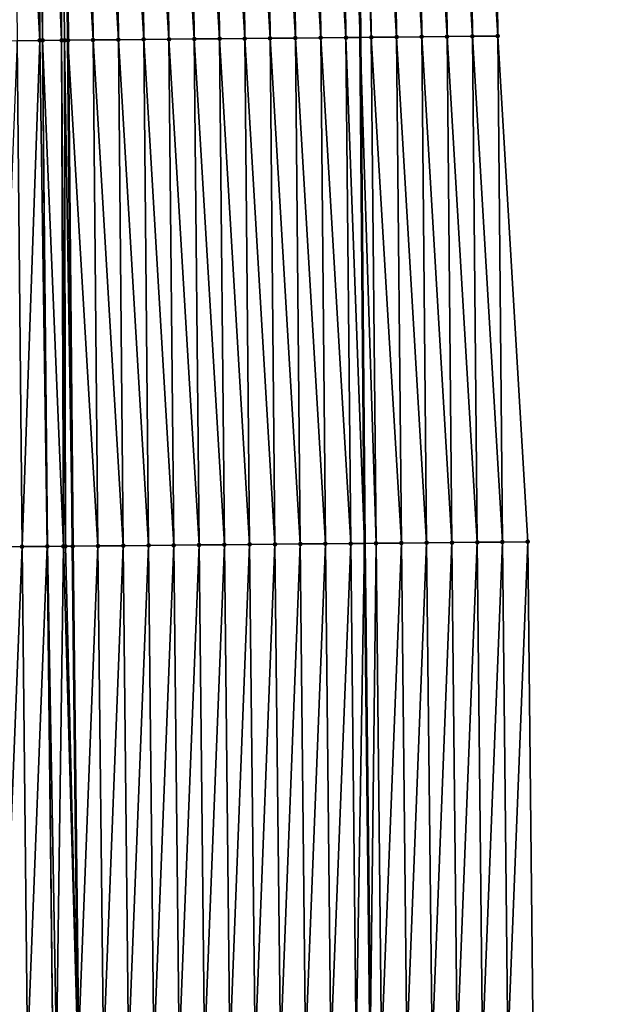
# Model space of a CAD drawing. Header units: feet. Extents: x 2007189 to 2022806, y 818621 to 837694.
# Tile 433 of 656: x 2011373 to 2011396, y 829429 to 829468. Entities that reach past the tile are written whole.
import ezdxf

# ---------------------------------------------------------------- set-up
doc = ezdxf.new("R2010")
doc.units = ezdxf.units.FT
doc.header["$MEASUREMENT"] = 0
for name, color, linetype, lineweight in [('EP_Travel Lane', 172, 'Continuous', 53), ('Road Shots', 141, 'Continuous', 100), ('Road X-Section', 40, 'Continuous', 13), ('STRIPING', 60, 'Continuous', 53)]:
    doc.layers.add(name, color=color, linetype=linetype, lineweight=lineweight)
doc.layers.add('I-77-MM17-21_SB-Surface-Border', color=7, linetype='Continuous')
doc.layers.add('I-77-MM17-21_SB-Surface-TIN', color=7, linetype='Continuous')

msp = doc.modelspace()

# ---------------------------------------------------------------- linework, layer by layer
at = {"layer": 'EP_Travel Lane'}
msp.add_polyline3d([(2011385.86308872, 829507.3101965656, 319.9160782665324), (2011386.033807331, 829487.3112186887, 319.8054262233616), (2011386.204525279, 829467.3123183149, 319.6819733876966), (2011386.375243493, 829447.3133869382, 319.5636536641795), (2011386.596059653, 829427.3327531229, 319.4344477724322), (2011386.823191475, 829407.3343709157, 319.3194434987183), (2011387.050322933, 829387.3360208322, 319.1988913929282), (2011387.277454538, 829367.3376577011, 319.0805946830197), (2011387.504585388, 829347.339361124, 318.9508597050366), (2011387.731716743, 829327.3410201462, 318.8287411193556), (2011387.958849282, 829307.3425748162, 318.7245848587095), (2011388.185980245, 829287.3442682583, 318.5965559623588), (2011388.413111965, 829267.3458950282, 318.4799965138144), (2011388.640244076, 829247.3474874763, 318.3693413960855), (2011388.866874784, 829227.3558490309, 318.2574509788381), (2011389.093531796, 829207.3574781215, 318.1399491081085), (2011389.320189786, 829187.359020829, 318.0367178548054), (2011389.54684707, 829167.360625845, 317.9232186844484), (2011389.773503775, 829147.3622819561, 317.8012910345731), (2011390.000159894, 829127.3639897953, 317.6708094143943), (2011390.22681721, 829107.3655919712, 317.5577578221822), (2011390.453472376, 829087.367383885, 317.4134179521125), (2011390.680128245, 829067.3691138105, 317.2793139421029)], dxfattribs=at)
at = {"layer": 'I-77-MM17-21_SB-Surface-Border', "color": 3, "linetype": 'Continuous', "lineweight": -3}
msp.add_polyline3d([(2011390.258485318, 829507.3529218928, 319.7774267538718), (2011391.449008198, 829487.3640178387, 319.6080889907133), (2011391.63957944, 829467.3652740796, 319.4900022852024), (2011392.830102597, 829447.3763409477, 319.3254601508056), (2011393.043861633, 829427.4040267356, 319.198285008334), (2011393.260665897, 829407.4054809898, 319.0921575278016), (2011392.477531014, 829387.3959016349, 319.0192415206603), (2011392.694334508, 829367.3974268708, 318.9008873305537), (2011392.9111378, 829347.3989708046, 318.7793318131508), (2011393.127941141, 829327.4005102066, 318.6585254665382), (2011393.344744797, 829307.4020204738, 318.5427462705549), (2011393.561547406, 829287.4036274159, 318.410336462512), (2011393.778350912, 829267.4051515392, 318.2921736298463), (2011392.995216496, 829247.3955291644, 318.2266741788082), (2011394.220631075, 829227.4176077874, 318.0792442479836), (2011394.447288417, 829207.4192134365, 317.9656011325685), (2011394.673946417, 829187.420760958, 317.8615759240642), (2011394.900603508, 829167.4223886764, 317.7443360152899), (2011395.127259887, 829147.4240791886, 317.6167378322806), (2011395.353916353, 829127.4257620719, 317.4903688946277), (2011395.580572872, 829107.4274402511, 317.3647759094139), (2011394.807296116, 829087.417564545, 317.2756272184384), (2011395.033951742, 829067.4193215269, 317.1370634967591)], dxfattribs=at)
at = {"layer": 'I-77-MM17-21_SB-Surface-TIN', "color": 128, "linetype": 'Continuous', "lineweight": -3}
for points in [[(2011377.64023109, 829467.23018664, 319.7679077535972), (2011377.449660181, 829487.2288954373, 319.891748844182), (2011376.449706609, 829487.2192587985, 319.9095431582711)], [(2011378.640185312, 829467.2397551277, 319.7613506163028), (2011378.449614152, 829487.2384902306, 319.8808547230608), (2011377.449660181, 829487.2288954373, 319.891748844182)], [(2011377.64023109, 829467.23018664, 319.7679077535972), (2011378.640185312, 829467.2397551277, 319.7613506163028), (2011377.449660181, 829487.2288954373, 319.891748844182)], [(2011379.640139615, 829467.2493150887, 319.7561995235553), (2011379.449568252, 829487.2480715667, 319.8721796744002), (2011378.449614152, 829487.2384902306, 319.8808547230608)], [(2011378.640185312, 829467.2397551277, 319.7613506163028), (2011379.640139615, 829467.2493150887, 319.7561995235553), (2011378.449614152, 829487.2384902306, 319.8808547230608)], [(2011380.640093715, 829467.2588963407, 319.7475375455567), (2011380.449522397, 829487.2576480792, 319.864300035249), (2011379.449568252, 829487.2480715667, 319.8721796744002)], [(2011379.640139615, 829467.2493150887, 319.7561995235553), (2011380.640093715, 829467.2588963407, 319.7475375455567), (2011379.449568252, 829487.2480715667, 319.8721796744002)], [(2011381.640047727, 829467.2684868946, 319.7373417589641), (2011381.449476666, 829487.2672116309, 319.858557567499), (2011380.449522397, 829487.2576480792, 319.864300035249)], [(2011380.640093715, 829467.2588963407, 319.7475375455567), (2011381.640047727, 829467.2684868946, 319.7373417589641), (2011380.449522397, 829487.2576480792, 319.864300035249)], [(2011382.64000169, 829467.2780825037, 319.7263123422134), (2011382.449430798, 829487.2767895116, 319.8504523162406), (2011381.449476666, 829487.2672116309, 319.858557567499)], [(2011381.640047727, 829467.2684868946, 319.7373417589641), (2011382.64000169, 829467.2780825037, 319.7263123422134), (2011381.449476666, 829487.2672116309, 319.858557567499)], [(2011383.639955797, 829467.287663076, 319.7177624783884), (2011383.449384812, 829487.2863798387, 319.840294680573), (2011382.449430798, 829487.2767895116, 319.8504523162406)], [(2011382.64000169, 829467.2780825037, 319.7263123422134), (2011383.639955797, 829467.287663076, 319.7177624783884), (2011382.449430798, 829487.2767895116, 319.8504523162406)], [(2011384.639909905, 829467.2972434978, 319.7092374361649), (2011384.44933885, 829487.2959676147, 319.8305576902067), (2011383.449384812, 829487.2863798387, 319.840294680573)], [(2011383.639955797, 829467.287663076, 319.7177624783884), (2011384.639909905, 829467.2972434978, 319.7092374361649), (2011383.449384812, 829487.2863798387, 319.840294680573)], [(2011385.639863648, 829467.3068622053, 319.6943991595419), (2011385.449292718, 829487.305573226, 319.8178797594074), (2011384.44933885, 829487.2959676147, 319.8305576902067)], [(2011384.639909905, 829467.2972434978, 319.7092374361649), (2011385.639863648, 829467.3068622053, 319.6943991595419), (2011384.44933885, 829487.2959676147, 319.8305576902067)], [(2011385.449292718, 829487.305573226, 319.8178797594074), (2011386.204525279, 829467.3123183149, 319.6819733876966), (2011386.033807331, 829487.3112186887, 319.8054262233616)], [(2011385.639863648, 829467.3068622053, 319.6943991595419), (2011386.204525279, 829467.3123183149, 319.6819733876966), (2011385.449292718, 829487.305573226, 319.8178797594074)], [(2011386.639816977, 829467.3165243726, 319.6723944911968), (2011386.449246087, 829487.3152311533, 319.7965749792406), (2011386.033807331, 829487.3112186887, 319.8054262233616)], [(2011386.639816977, 829467.3165243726, 319.6723944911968), (2011386.033807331, 829487.3112186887, 319.8054262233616), (2011386.204525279, 829467.3123183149, 319.6819733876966)], [(2011387.639769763, 829467.3262435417, 319.640990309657), (2011387.449198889, 829487.3249486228, 319.7654518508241), (2011386.449246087, 829487.3152311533, 319.7965749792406)], [(2011386.639816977, 829467.3165243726, 319.6723944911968), (2011387.639769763, 829467.3262435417, 319.640990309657), (2011386.449246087, 829487.3152311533, 319.7965749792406)], [(2011388.639722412, 829467.3359770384, 319.6072235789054), (2011388.449151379, 829487.3346988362, 319.7289293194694), (2011387.449198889, 829487.3249486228, 319.7654518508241)], [(2011387.639769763, 829467.3262435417, 319.640990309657), (2011388.639722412, 829467.3359770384, 319.6072235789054), (2011387.449198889, 829487.3249486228, 319.7654518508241)], [(2011389.639675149, 829467.3457014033, 319.5749626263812), (2011389.449103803, 829487.3444559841, 319.6912633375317), (2011388.449151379, 829487.3346988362, 319.7289293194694)], [(2011388.639722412, 829467.3359770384, 319.6072235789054), (2011389.639675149, 829467.3457014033, 319.5749626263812), (2011388.449151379, 829487.3346988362, 319.7289293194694)], [(2011390.639627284, 829467.3554888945, 319.5322923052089), (2011390.449056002, 829487.3542367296, 319.6497061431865), (2011389.449103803, 829487.3444559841, 319.6912633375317)], [(2011389.639675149, 829467.3457014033, 319.5749626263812), (2011390.639627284, 829467.3554888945, 319.5322923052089), (2011389.449103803, 829487.3444559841, 319.6912633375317)], [(2011391.63957944, 829467.3652740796, 319.4900022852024), (2011391.449008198, 829487.3640178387, 319.6080889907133), (2011390.449056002, 829487.3542367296, 319.6497061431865)], [(2011390.639627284, 829467.3554888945, 319.5322923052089), (2011391.63957944, 829467.3652740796, 319.4900022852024), (2011390.449056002, 829487.3542367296, 319.6497061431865)], [(2011373.529279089, 829467.1908395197, 319.7964687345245), (2011373.449843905, 829487.1905573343, 319.9285528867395), (2011372.449888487, 829487.1811144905, 319.9143909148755)], [(2011372.640459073, 829467.1824396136, 319.7849602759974), (2011373.529279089, 829467.1908395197, 319.7964687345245), (2011372.449888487, 829487.1811144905, 319.9143909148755)], [(2011373.640414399, 829467.1918922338, 319.797509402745), (2011373.595400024, 829487.1919349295, 319.9301081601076), (2011373.449843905, 829487.1905573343, 319.9285528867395)], [(2011373.529279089, 829467.1908395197, 319.7964687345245), (2011373.640414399, 829467.1918922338, 319.797509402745), (2011373.449843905, 829487.1905573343, 319.9285528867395)], [(2011374.391049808, 829467.1990178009, 319.8020196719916), (2011374.32527192, 829487.1988614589, 319.9348133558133), (2011373.595400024, 829487.1919349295, 319.9301081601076)], [(2011373.640414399, 829467.1918922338, 319.797509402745), (2011374.391049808, 829467.1990178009, 319.8020196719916), (2011373.595400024, 829487.1919349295, 319.9301081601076)], [(2011374.32527192, 829487.1988614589, 319.9348133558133), (2011374.640361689, 829467.2013934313, 319.802036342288), (2011374.449791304, 829487.2000473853, 319.934918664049)], [(2011374.51313951, 829467.200180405, 319.8021528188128), (2011374.640361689, 829467.2013934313, 319.802036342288), (2011374.32527192, 829487.1988614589, 319.9348133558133)], [(2011374.391049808, 829467.1990178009, 319.8020196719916), (2011374.51313951, 829467.200180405, 319.8021528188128), (2011374.32527192, 829487.1988614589, 319.9348133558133)], [(2011374.488883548, 829487.200419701, 319.9349517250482), (2011374.449791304, 829487.2000473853, 319.934918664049), (2011374.640361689, 829467.2013934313, 319.802036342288)], [(2011375.640323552, 829467.2109546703, 319.7966863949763), (2011375.449753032, 829487.209622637, 319.9272587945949), (2011374.488883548, 829487.200419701, 319.9349517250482)], [(2011375.640323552, 829467.2109546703, 319.7966863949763), (2011374.488883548, 829487.200419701, 319.9349517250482), (2011374.640361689, 829467.2013934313, 319.802036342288)], [(2011376.640277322, 829467.2205705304, 319.7823176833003), (2011376.449706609, 829487.2192587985, 319.9095431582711), (2011375.449753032, 829487.209622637, 319.9272587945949)], [(2011375.640323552, 829467.2109546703, 319.7966863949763), (2011376.640277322, 829467.2205705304, 319.7823176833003), (2011375.449753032, 829487.209622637, 319.9272587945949)], [(2011376.640277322, 829467.2205705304, 319.7823176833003), (2011377.64023109, 829467.23018664, 319.7679077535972), (2011376.449706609, 829487.2192587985, 319.9095431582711)], [(2011371.831074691, 829447.1742744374, 319.6491929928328), (2011372.831030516, 829447.1836746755, 319.6703805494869), (2011372.640459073, 829467.1824396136, 319.7849602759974)], [(2011372.831030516, 829447.1836746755, 319.6703805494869), (2011373.529279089, 829467.1908395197, 319.7964687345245), (2011372.640459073, 829467.1824396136, 319.7849602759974)], [(2011372.831030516, 829447.1836746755, 319.6703805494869), (2011373.824933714, 829447.1930295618, 319.6895360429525), (2011373.529279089, 829467.1908395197, 319.7964687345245)], [(2011373.824933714, 829447.1930295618, 319.6895360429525), (2011373.640414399, 829467.1918922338, 319.797509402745), (2011373.529279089, 829467.1908395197, 319.7964687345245)], [(2011374.462809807, 829447.1990774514, 319.6945705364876), (2011374.391049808, 829467.1990178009, 319.8020196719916), (2011373.640414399, 829467.1918922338, 319.797509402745)], [(2011373.824933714, 829447.1930295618, 319.6895360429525), (2011373.830986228, 829447.1930867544, 319.6896156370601), (2011373.640414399, 829467.1918922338, 319.797509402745)], [(2011373.830986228, 829447.1930867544, 319.6896156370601), (2011374.462809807, 829447.1990774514, 319.6945705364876), (2011373.640414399, 829467.1918922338, 319.797509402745)], [(2011374.546901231, 829447.1998783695, 319.6946368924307), (2011374.51313951, 829467.200180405, 319.8021528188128), (2011374.391049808, 829467.1990178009, 319.8020196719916)], [(2011374.462809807, 829447.1990774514, 319.6945705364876), (2011374.546901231, 829447.1998783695, 319.6946368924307), (2011374.391049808, 829467.1990178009, 319.8020196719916)], [(2011374.51313951, 829467.200180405, 319.8021528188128), (2011374.830933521, 829447.2025878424, 319.6941613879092), (2011374.640361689, 829467.2013934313, 319.802036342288)], [(2011374.546901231, 829447.1998783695, 319.6946368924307), (2011374.830933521, 829447.2025878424, 319.6941613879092), (2011374.51313951, 829467.200180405, 319.8021528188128)], [(2011375.830895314, 829447.2121563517, 319.6876133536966), (2011375.640323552, 829467.2109546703, 319.7966863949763), (2011374.640361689, 829467.2013934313, 319.802036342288)], [(2011375.830895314, 829447.2121563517, 319.6876133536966), (2011374.640361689, 829467.2013934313, 319.802036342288), (2011374.830933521, 829447.2025878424, 319.6941613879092)], [(2011376.830849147, 829447.2217655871, 319.674337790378), (2011376.640277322, 829467.2205705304, 319.7823176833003), (2011375.640323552, 829467.2109546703, 319.7966863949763)], [(2011375.830895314, 829447.2121563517, 319.6876133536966), (2011376.830849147, 829447.2217655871, 319.674337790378), (2011375.640323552, 829467.2109546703, 319.7966863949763)], [(2011377.830802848, 829447.231388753, 319.6587650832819), (2011377.64023109, 829467.23018664, 319.7679077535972), (2011376.640277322, 829467.2205705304, 319.7823176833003)], [(2011376.830849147, 829447.2217655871, 319.674337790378), (2011377.830802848, 829447.231388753, 319.6587650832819), (2011376.640277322, 829467.2205705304, 319.7823176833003)], [(2011378.830756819, 829447.2409835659, 319.6478677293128), (2011378.640185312, 829467.2397551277, 319.7613506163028), (2011377.64023109, 829467.23018664, 319.7679077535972)], [(2011377.830802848, 829447.231388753, 319.6587650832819), (2011378.830756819, 829447.2409835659, 319.6478677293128), (2011377.64023109, 829467.23018664, 319.7679077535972)], [(2011379.830710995, 829447.2505568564, 319.6405194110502), (2011379.640139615, 829467.2493150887, 319.7561995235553), (2011378.640185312, 829467.2397551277, 319.7613506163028)], [(2011378.830756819, 829447.2409835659, 319.6478677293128), (2011379.830710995, 829447.2505568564, 319.6405194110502), (2011378.640185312, 829467.2397551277, 319.7613506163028)], [(2011380.83066479, 829447.2601700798, 319.6265862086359), (2011380.640093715, 829467.2588963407, 319.7475375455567), (2011379.640139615, 829467.2493150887, 319.7561995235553)], [(2011379.830710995, 829447.2505568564, 319.6405194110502), (2011380.83066479, 829447.2601700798, 319.6265862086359), (2011379.640139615, 829467.2493150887, 319.7561995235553)], [(2011381.830618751, 829447.269765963, 319.6155123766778), (2011381.640047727, 829467.2684868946, 319.7373417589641), (2011380.640093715, 829467.2588963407, 319.7475375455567)], [(2011380.83066479, 829447.2601700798, 319.6265862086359), (2011381.830618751, 829447.269765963, 319.6155123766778), (2011380.640093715, 829467.2588963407, 319.7475375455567)], [(2011382.830572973, 829447.2793344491, 319.6089562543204), (2011382.64000169, 829467.2780825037, 319.7263123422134), (2011381.640047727, 829467.2684868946, 319.7373417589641)], [(2011381.830618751, 829447.269765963, 319.6155123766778), (2011382.830572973, 829447.2793344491, 319.6089562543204), (2011381.640047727, 829467.2684868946, 319.7373417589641)], [(2011383.830527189, 829447.2889036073, 319.6022893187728), (2011383.639955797, 829467.287663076, 319.7177624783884), (2011382.64000169, 829467.2780825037, 319.7263123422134)], [(2011382.830572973, 829447.2793344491, 319.6089562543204), (2011383.830527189, 829447.2889036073, 319.6022893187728), (2011382.64000169, 829467.2780825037, 319.7263123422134)], [(2011384.830481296, 829447.2984841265, 319.5937489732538), (2011384.639909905, 829467.2972434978, 319.7092374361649), (2011383.639955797, 829467.287663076, 319.7177624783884)], [(2011383.830527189, 829447.2889036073, 319.6022893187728), (2011384.830481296, 829447.2984841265, 319.5937489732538), (2011383.639955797, 829467.287663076, 319.7177624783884)], [(2011385.830434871, 829447.3081204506, 319.5760065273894), (2011385.639863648, 829467.3068622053, 319.6943991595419), (2011384.639909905, 829467.2972434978, 319.7092374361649)], [(2011384.830481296, 829447.2984841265, 319.5937489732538), (2011385.830434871, 829447.3081204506, 319.5760065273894), (2011384.639909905, 829467.2972434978, 319.7092374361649)], [(2011385.639863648, 829467.3068622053, 319.6943991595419), (2011386.375243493, 829447.3133869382, 319.5636536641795), (2011386.204525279, 829467.3123183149, 319.6819733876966)], [(2011385.830434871, 829447.3081204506, 319.5760065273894), (2011386.375243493, 829447.3133869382, 319.5636536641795), (2011385.639863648, 829467.3068622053, 319.6943991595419)], [(2011386.830388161, 829447.3177866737, 319.553333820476), (2011386.639816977, 829467.3165243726, 319.6723944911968), (2011386.204525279, 829467.3123183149, 319.6819733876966)], [(2011386.830388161, 829447.3177866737, 319.553333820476), (2011386.204525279, 829467.3123183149, 319.6819733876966), (2011386.375243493, 829447.3133869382, 319.5636536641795)], [(2011387.830341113, 829447.3274885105, 319.5247884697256), (2011387.639769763, 829467.3262435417, 319.640990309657), (2011386.639816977, 829467.3165243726, 319.6723944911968)], [(2011386.830388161, 829447.3177866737, 319.553333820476), (2011387.830341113, 829447.3274885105, 319.5247884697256), (2011386.639816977, 829467.3165243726, 319.6723944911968)], [(2011388.830293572, 829447.3372419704, 319.4877306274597), (2011388.639722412, 829467.3359770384, 319.6072235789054), (2011387.639769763, 829467.3262435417, 319.640990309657)], [(2011387.830341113, 829447.3274885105, 319.5247884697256), (2011388.830293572, 829447.3372419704, 319.4877306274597), (2011387.639769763, 829467.3262435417, 319.640990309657)], [(2011389.830246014, 829447.3469971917, 319.4503822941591), (2011389.639675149, 829467.3457014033, 319.5749626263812), (2011388.639722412, 829467.3359770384, 319.6072235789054)], [(2011388.830293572, 829447.3372419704, 319.4877306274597), (2011389.830246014, 829447.3469971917, 319.4503822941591), (2011388.639722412, 829467.3359770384, 319.6072235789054)], [(2011390.830198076, 829447.3567923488, 319.4064486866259), (2011390.639627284, 829467.3554888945, 319.5322923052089), (2011389.639675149, 829467.3457014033, 319.5749626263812)], [(2011389.830246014, 829447.3469971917, 319.4503822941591), (2011390.830198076, 829447.3567923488, 319.4064486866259), (2011389.639675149, 829467.3457014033, 319.5749626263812)], [(2011391.830150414, 829447.3665585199, 319.3672947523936), (2011391.63957944, 829467.3652740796, 319.4900022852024), (2011390.639627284, 829467.3554888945, 319.5322923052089)], [(2011390.830198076, 829447.3567923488, 319.4064486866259), (2011391.830150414, 829447.3665585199, 319.3672947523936), (2011390.639627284, 829467.3554888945, 319.5322923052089)], [(2011391.830150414, 829447.3665585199, 319.3672947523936), (2011392.830102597, 829447.3763409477, 319.3254601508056), (2011391.63957944, 829467.3652740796, 319.4900022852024)], [(2011371.831074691, 829447.1742744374, 319.6491929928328), (2011372.045115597, 829427.1745309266, 319.5162204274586), (2011372.831030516, 829447.1836746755, 319.6703805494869)], [(2011372.831030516, 829447.1836746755, 319.6703805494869), (2011372.045115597, 829427.1745309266, 319.5162204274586), (2011373.045058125, 829427.1852526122, 319.5366361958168)], [(2011372.831030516, 829447.1836746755, 319.6703805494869), (2011373.045058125, 829427.1852526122, 319.5366361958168), (2011373.824933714, 829447.1930295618, 319.6895360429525)], [(2011373.824933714, 829447.1930295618, 319.6895360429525), (2011373.045058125, 829427.1852526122, 319.5366361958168), (2011374.045000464, 829427.1959917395, 319.5540515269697)], [(2011373.824933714, 829447.1930295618, 319.6895360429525), (2011374.045000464, 829427.1959917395, 319.5540515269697), (2011373.830986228, 829447.1930867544, 319.6896156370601)], [(2011373.830986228, 829447.1930867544, 319.6896156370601), (2011374.196922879, 829427.197627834, 319.5559257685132), (2011374.462809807, 829447.1990774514, 319.6945705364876)], [(2011373.830986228, 829447.1930867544, 319.6896156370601), (2011374.045000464, 829427.1959917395, 319.5540515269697), (2011374.196922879, 829427.197627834, 319.5559257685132)], [(2011374.462809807, 829447.1990774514, 319.6945705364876), (2011374.196922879, 829427.197627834, 319.5559257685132), (2011375.029064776, 829427.206619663, 319.5609865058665)], [(2011374.462809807, 829447.1990774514, 319.6945705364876), (2011375.029064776, 829427.206619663, 319.5609865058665), (2011374.546901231, 829447.1998783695, 319.6946368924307)], [(2011374.546901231, 829447.1998783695, 319.6946368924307), (2011375.029064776, 829427.206619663, 319.5609865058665), (2011374.830933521, 829447.2025878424, 319.6941613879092)], [(2011375.830895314, 829447.2121563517, 319.6876133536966), (2011374.830933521, 829447.2025878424, 319.6941613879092), (2011375.044934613, 829427.2067917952, 319.560971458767)], [(2011375.029064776, 829427.206619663, 319.5609865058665), (2011375.044934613, 829427.2067917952, 319.560971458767), (2011374.830933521, 829447.2025878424, 319.6941613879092)], [(2011375.830895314, 829447.2121563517, 319.6876133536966), (2011375.044934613, 829427.2067917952, 319.560971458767), (2011376.044882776, 829427.2176882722, 319.5513324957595)], [(2011375.830895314, 829447.2121563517, 319.6876133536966), (2011376.044882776, 829427.2176882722, 319.5513324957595), (2011376.830849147, 829447.2217655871, 319.674337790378)], [(2011376.830849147, 829447.2217655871, 319.674337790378), (2011376.044882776, 829427.2176882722, 319.5513324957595), (2011377.044823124, 829427.2286110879, 319.5371485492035)], [(2011376.830849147, 829447.2217655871, 319.674337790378), (2011377.044823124, 829427.2286110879, 319.5371485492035), (2011377.830802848, 829447.231388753, 319.6587650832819)], [(2011377.830802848, 829447.231388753, 319.6587650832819), (2011377.044823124, 829427.2286110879, 319.5371485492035), (2011378.044763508, 829427.2395305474, 319.523541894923)], [(2011377.830802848, 829447.231388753, 319.6587650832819), (2011378.044763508, 829427.2395305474, 319.523541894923), (2011378.830756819, 829447.2409835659, 319.6478677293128)], [(2011378.830756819, 829447.2409835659, 319.6478677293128), (2011378.044763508, 829427.2395305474, 319.523541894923), (2011379.044703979, 829427.250441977, 319.5113166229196)], [(2011378.830756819, 829447.2409835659, 319.6478677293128), (2011379.044703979, 829427.250441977, 319.5113166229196), (2011379.830710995, 829447.2505568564, 319.6405194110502)], [(2011379.830710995, 829447.2505568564, 319.6405194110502), (2011379.044703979, 829427.250441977, 319.5113166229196), (2011380.044644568, 829427.2613425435, 319.5009601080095)], [(2011379.830710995, 829447.2505568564, 319.6405194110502), (2011380.044644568, 829427.2613425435, 319.5009601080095), (2011380.83066479, 829447.2601700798, 319.6265862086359)], [(2011380.83066479, 829447.2601700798, 319.6265862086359), (2011380.044644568, 829427.2613425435, 319.5009601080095), (2011381.044585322, 829427.27222788, 319.4932235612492)], [(2011380.83066479, 829447.2601700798, 319.6265862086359), (2011381.044585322, 829427.27222788, 319.4932235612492), (2011381.830618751, 829447.269765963, 319.6155123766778)], [(2011381.830618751, 829447.269765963, 319.6155123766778), (2011381.044585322, 829427.27222788, 319.4932235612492), (2011382.044526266, 829427.2830956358, 319.4885113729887)], [(2011381.830618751, 829447.269765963, 319.6155123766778), (2011382.044526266, 829427.2830956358, 319.4885113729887), (2011382.830572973, 829447.2793344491, 319.6089562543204)], [(2011382.830572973, 829447.2793344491, 319.6089562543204), (2011382.044526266, 829427.2830956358, 319.4885113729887), (2011383.044467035, 829427.2939795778, 319.4810147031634)], [(2011382.830572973, 829447.2793344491, 319.6089562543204), (2011383.044467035, 829427.2939795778, 319.4810147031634), (2011383.830527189, 829447.2889036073, 319.6022893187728)], [(2011383.830527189, 829447.2889036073, 319.6022893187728), (2011383.044467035, 829427.2939795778, 319.4810147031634), (2011384.044407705, 829427.3048726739, 319.4719432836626)], [(2011383.830527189, 829447.2889036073, 319.6022893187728), (2011384.044407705, 829427.3048726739, 319.4719432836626), (2011384.830481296, 829447.2984841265, 319.5937489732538)], [(2011384.830481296, 829447.2984841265, 319.5937489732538), (2011384.044407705, 829427.3048726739, 319.4719432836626), (2011385.044348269, 829427.3157755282, 319.4611932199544)], [(2011384.830481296, 829447.2984841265, 319.5937489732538), (2011385.044348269, 829427.3157755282, 319.4611932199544), (2011385.830434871, 829447.3081204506, 319.5760065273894)], [(2011385.830434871, 829447.3081204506, 319.5760065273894), (2011385.044348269, 829427.3157755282, 319.4611932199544), (2011386.044288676, 829427.3266929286, 319.4479408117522)], [(2011385.830434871, 829447.3081204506, 319.5760065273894), (2011386.044288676, 829427.3266929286, 319.4479408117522), (2011386.375243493, 829447.3133869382, 319.5636536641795)], [(2011386.044288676, 829427.3266929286, 319.4479408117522), (2011386.596059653, 829427.3327531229, 319.4344477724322), (2011386.375243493, 829447.3133869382, 319.5636536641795)], [(2011386.830388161, 829447.3177866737, 319.553333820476), (2011386.375243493, 829447.3133869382, 319.5636536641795), (2011386.596059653, 829427.3327531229, 319.4344477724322)], [(2011386.830388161, 829447.3177866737, 319.553333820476), (2011386.596059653, 829427.3327531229, 319.4344477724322), (2011387.044228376, 829427.3376754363, 319.4234882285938)], [(2011386.830388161, 829447.3177866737, 319.553333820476), (2011387.044228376, 829427.3376754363, 319.4234882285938), (2011387.830341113, 829447.3274885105, 319.5247884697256)], [(2011387.830341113, 829447.3274885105, 319.5247884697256), (2011387.044228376, 829427.3376754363, 319.4234882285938), (2011388.04416731, 829427.3487286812, 319.3868669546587)], [(2011387.830341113, 829447.3274885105, 319.5247884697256), (2011388.04416731, 829427.3487286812, 319.3868669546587), (2011388.830293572, 829447.3372419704, 319.4877306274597)], [(2011388.830293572, 829447.3372419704, 319.4877306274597), (2011388.04416731, 829427.3487286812, 319.3868669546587), (2011389.04410678, 829427.3597324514, 319.3587566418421)], [(2011388.830293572, 829447.3372419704, 319.4877306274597), (2011389.04410678, 829427.3597324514, 319.3587566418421), (2011389.830246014, 829447.3469971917, 319.4503822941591)], [(2011389.830246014, 829447.3469971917, 319.4503822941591), (2011389.04410678, 829427.3597324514, 319.3587566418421), (2011390.044045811, 829427.3707766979, 319.3236833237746)], [(2011389.830246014, 829447.3469971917, 319.4503822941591), (2011390.044045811, 829427.3707766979, 319.3236833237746), (2011390.830198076, 829447.3567923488, 319.4064486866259)], [(2011390.830198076, 829447.3567923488, 319.4064486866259), (2011390.044045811, 829427.3707766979, 319.3236833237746), (2011391.043984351, 829427.3818663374, 319.2808012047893)], [(2011390.830198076, 829447.3567923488, 319.4064486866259), (2011391.043984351, 829427.3818663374, 319.2808012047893), (2011391.830150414, 829447.3665585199, 319.3672947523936)], [(2011391.830150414, 829447.3665585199, 319.3672947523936), (2011391.043984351, 829427.3818663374, 319.2808012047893), (2011392.043923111, 829427.3929355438, 319.2414341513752)], [(2011391.830150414, 829447.3665585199, 319.3672947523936), (2011392.043923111, 829427.3929355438, 319.2414341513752), (2011392.830102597, 829447.3763409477, 319.3254601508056)], [(2011392.830102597, 829447.3763409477, 319.3254601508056), (2011392.043923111, 829427.3929355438, 319.2414341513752), (2011393.043861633, 829427.4040267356, 319.198285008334)]]:
    msp.add_3dface(points, dxfattribs=at)
at = {"layer": 'Road Shots', "lineweight": 100}
for p in [(2011373.529279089, 829467.1908395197, 319.7964687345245), (2011373.640414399, 829467.1918922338, 319.797509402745), (2011374.391049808, 829467.1990178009, 319.8020196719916), (2011374.51313951, 829467.200180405, 319.8021528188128), (2011374.640369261, 829467.2013935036, 319.8020363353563), (2011375.640323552, 829467.2109546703, 319.7966863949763), (2011376.640277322, 829467.2205705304, 319.7823176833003), (2011377.64023109, 829467.23018664, 319.7679077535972), (2011378.640185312, 829467.2397551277, 319.7613506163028), (2011379.640139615, 829467.2493150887, 319.7561995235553), (2011380.640093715, 829467.2588963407, 319.7475375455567), (2011381.640047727, 829467.2684868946, 319.7373417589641), (2011382.64000169, 829467.2780825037, 319.7263123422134), (2011383.639955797, 829467.287663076, 319.7177624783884), (2011384.639909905, 829467.2972434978, 319.7092374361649), (2011385.639863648, 829467.3068622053, 319.6943991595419), (2011386.639816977, 829467.3165243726, 319.6723944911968), (2011387.639769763, 829467.3262435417, 319.640990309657), (2011388.639722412, 829467.3359770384, 319.6072235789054), (2011389.639675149, 829467.3457014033, 319.5749626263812), (2011390.639627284, 829467.3554888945, 319.5322923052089), (2011391.63957944, 829467.3652740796, 319.4900022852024), (2011372.831030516, 829447.1836746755, 319.6703805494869), (2011373.824933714, 829447.1930295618, 319.6895360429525), (2011373.830986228, 829447.1930867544, 319.6896156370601), (2011374.462809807, 829447.1990774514, 319.6945705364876), (2011374.546901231, 829447.1998783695, 319.6946368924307), (2011374.830941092, 829447.2025879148, 319.6941613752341), (2011375.830895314, 829447.2121563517, 319.6876133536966), (2011376.830849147, 829447.2217655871, 319.674337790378), (2011377.830802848, 829447.231388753, 319.6587650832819), (2011378.830756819, 829447.2409835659, 319.6478677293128), (2011379.830710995, 829447.2505568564, 319.6405194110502), (2011380.83066479, 829447.2601700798, 319.6265862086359), (2011381.830618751, 829447.269765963, 319.6155123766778), (2011382.830572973, 829447.2793344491, 319.6089562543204), (2011383.830527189, 829447.2889036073, 319.6022893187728), (2011384.830481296, 829447.2984841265, 319.5937489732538), (2011385.830434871, 829447.3081204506, 319.5760065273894), (2011386.830388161, 829447.3177866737, 319.553333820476), (2011387.830341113, 829447.3274885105, 319.5247884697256), (2011388.830293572, 829447.3372419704, 319.4877306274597), (2011389.830246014, 829447.3469971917, 319.4503822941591), (2011390.830198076, 829447.3567923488, 319.4064486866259), (2011391.830150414, 829447.3665585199, 319.3672947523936), (2011392.830102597, 829447.3763409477, 319.3254601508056)]:
    msp.add_point(p, dxfattribs=at)
at = {"layer": 'Road X-Section', "extrusion": (-0.009528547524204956, 0.9999362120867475, 0.006064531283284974), "elevation": 810250.7520113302, "flags": 128}
msp.add_lwpolyline([(-2019204.088344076, -4594.385518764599), (-2019203.088344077, -4594.343227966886), (-2019202.088344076, -4594.300556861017), (-2019201.088344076, -4594.268295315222), (-2019200.088344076, -4594.234527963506), (-2019199.088344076, -4594.203123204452), (-2019198.088344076, -4594.181118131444), (-2019197.088344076, -4594.16627958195), (-2019196.088344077, -4594.157754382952), (-2019195.088344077, -4594.149204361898), (-2019194.088344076, -4594.138174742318), (-2019193.088344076, -4594.127978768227), (-2019192.088344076, -4594.119316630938), (-2019191.088344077, -4594.114165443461), (-2019190.088344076, -4594.107608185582), (-2019189.088344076, -4594.093197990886), (-2019188.088344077, -4594.078829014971), (-2019187.088344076, -4594.073478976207), (-2019186.961108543, -4594.073362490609), (-2019186.839013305, -4594.07349563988), (-2019186.088344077, -4594.078005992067), (-2019185.977203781, -4594.079046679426), (-2019185.088344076, -4594.090555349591), (-2019184.088344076, -4594.107288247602), (-2019183.088344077, -4594.125050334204), (-2019182.088344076, -4594.142108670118), (-2019181.088344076, -4594.1582048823), (-2019180.088344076, -4594.174029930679), (-2019179.088344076, -4594.190244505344), (-2019178.088344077, -4594.20578935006), (-2019177.088344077, -4594.220218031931), (-2019176.088344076, -4594.235622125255), (-2019175.088344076, -4594.254023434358), (-2019174.088344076, -4594.274481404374), (-2019173.088344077, -4594.295440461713), (-2019172.088344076, -4594.31608376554), (-2019171.088344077, -4594.335316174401), (-2019170.088344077, -4594.353813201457), (-2019169.088344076, -4594.371537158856), (-2019168.088344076, -4594.389074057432), (-2019167.088344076, -4594.406164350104), (-2019166.088344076, -4594.423106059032), (-2019165.088344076, -4594.441881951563), (-2019164.088344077, -4594.460665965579), (-2019163.088344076, -4594.48352668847), (-2019162.09377521, -4594.509773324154)], dxfattribs=at)
at = {"layer": 'Road X-Section', "extrusion": (-0.00952855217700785, 0.9999362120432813, 0.006064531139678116), "elevation": 810230.7426167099, "flags": 128}
msp.add_lwpolyline([(-2019205.09211432, -4594.428597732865), (-2019204.09211432, -4594.386762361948), (-2019203.09211432, -4594.347607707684), (-2019202.09211432, -4594.303673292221), (-2019201.09211432, -4594.266324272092), (-2019200.09211432, -4594.229265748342), (-2019199.09211432, -4594.200719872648), (-2019198.09211432, -4594.178046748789), (-2019197.09211432, -4594.160303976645), (-2019196.09211432, -4594.151763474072), (-2019195.09211432, -4594.145096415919), (-2019194.09211432, -4594.138540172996), (-2019193.09211432, -4594.127466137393), (-2019192.09211432, -4594.113532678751), (-2019191.09211432, -4594.106184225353), (-2019190.09211432, -4594.095286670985), (-2019189.09211432, -4594.07971367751), (-2019188.09211432, -4594.066437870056), (-2019187.09211432, -4594.059889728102), (-2019186.808061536, -4594.059414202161), (-2019186.723966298, -4594.059480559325), (-2019186.09211432, -4594.064435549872), (-2019186.086061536, -4594.064515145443), (-2019185.09211432, -4594.083670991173), (-2019184.09211432, -4594.104858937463), (-2019183.09211432, -4594.123720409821), (-2019182.09211432, -4594.141088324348), (-2019181.09211432, -4594.15673645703), (-2019180.09211432, -4594.173543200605), (-2019179.09211432, -4594.192227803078), (-2019178.09211432, -4594.211959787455), (-2019177.09211432, -4594.22720916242), (-2019176.09211432, -4594.233653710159), (-2019175.09211432, -4594.241966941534), (-2019174.09211432, -4594.259760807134), (-2019173.09211432, -4594.281371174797), (-2019172.09211432, -4594.303459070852), (-2019171.09211432, -4594.325370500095), (-2019170.09211432, -4594.344657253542), (-2019169.09211432, -4594.358660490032), (-2019168.09211432, -4594.369987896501), (-2019167.09211432, -4594.383875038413), (-2019166.09211432, -4594.400077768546), (-2019165.09211432, -4594.421556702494), (-2019164.09211432, -4594.44769895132), (-2019163.09211432, -4594.47650509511), (-2019162.587394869, -4594.491797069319)], dxfattribs=at)
at = {"layer": 'STRIPING'}
msp.add_polyline3d([(2011374.259221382, 829507.1986526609, 320.0758248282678), (2011374.449791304, 829487.2000473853, 319.934918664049), (2011374.640361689, 829467.2013934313, 319.802036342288), (2011374.830933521, 829447.2025878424, 319.6941613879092), (2011375.044934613, 829427.2067917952, 319.560971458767), (2011375.26173942, 829407.2081957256, 319.4634866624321), (2011375.478543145, 829387.209699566, 319.3488114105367), (2011375.69534753, 829367.2111424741, 319.2446197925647), (2011375.912150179, 829347.2127455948, 319.1128689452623), (2011376.128952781, 829327.2143529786, 318.9803814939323), (2011376.345756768, 829307.215832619, 318.8698709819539), (2011376.562560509, 829287.217334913, 318.7554633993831), (2011376.779363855, 829267.2188737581, 318.6347680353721), (2011376.996167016, 829247.2204295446, 318.5111583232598), (2011377.221737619, 829227.2229772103, 318.4039779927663), (2011377.448395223, 829207.2245597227, 318.2941776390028), (2011377.675052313, 829187.226187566, 318.1769025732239), (2011377.901710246, 829167.2277410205, 318.0719001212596), (2011378.128366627, 829147.2294313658, 317.9443163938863), (2011378.355022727, 829127.231146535, 317.8126347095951), (2011378.581680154, 829107.2327446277, 317.7002657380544), (2011378.808335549, 829087.2345220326, 317.5583193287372), (2011379.034991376, 829067.2362612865, 317.422667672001)], dxfattribs=at)

doc.saveas('drawing.dxf')
